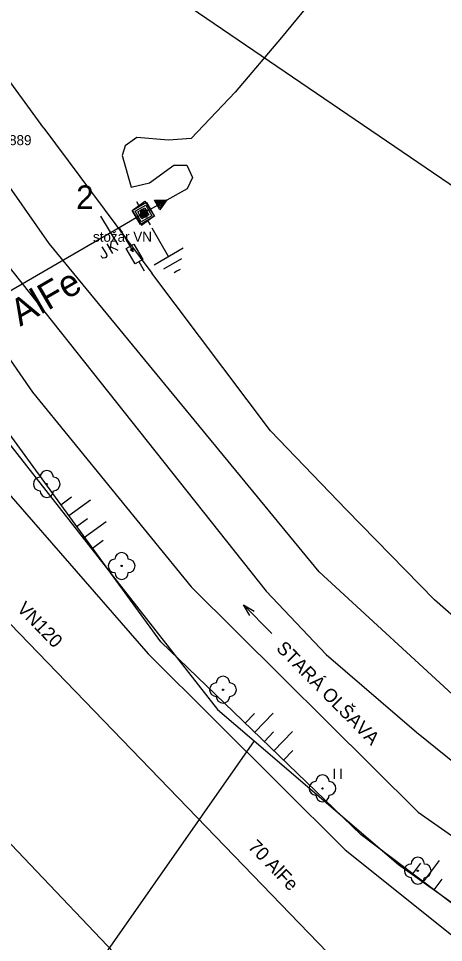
# Model space of a CAD drawing. Extents: x -540150 to -533593, y -1185082 to -1180066.
# Drawn here: x -536543.7 to -536511.9, y -1184689.8 to -1184620.7 of the extents above; entities that cross this region are included whole.
import ezdxf

# ---------------------------------------------------------------- set-up
doc = ezdxf.new("R2010")
doc.units = 0
for name, color, linetype in [('KN_HRAN_K_Ú', 7, 'Continuous'), ('KN_HRAN_PARCEL', 7, 'Continuous'), ('KN_PARC_Č', 7, 'Continuous'), ('Vrstva 1', 7, 'Continuous'), ('Vrstva 11', 7, 'Continuous'), ('Vrstva 13', 7, 'Continuous'), ('Vrstva 14', 7, 'Continuous'), ('Vrstva 15', 7, 'Continuous'), ('Vrstva 16', 7, 'Continuous'), ('Vrstva 18', 7, 'Continuous'), ('Vrstva 19', 7, 'Continuous'), ('Vrstva 2', 7, 'Continuous'), ('Vrstva 22', 7, 'Continuous'), ('Vrstva 23', 7, 'Continuous'), ('Vrstva 25', 7, 'Continuous'), ('Vrstva 3', 7, 'Continuous'), ('Vrstva 36', 7, 'Continuous'), ('Vrstva 4', 7, 'Continuous'), ('Vrstva 41', 7, 'Continuous'), ('Vrstva 45', 7, 'Continuous'), ('Vrstva 5', 7, 'Continuous'), ('Vrstva 52', 7, 'Continuous'), ('Vrstva 53', 7, 'Continuous')]:
    doc.layers.add(name, color=color, linetype=linetype)

# ---------------------------------------------------------------- blocks, each defined once
blk = doc.blocks.new('VN840')
at = {"layer": 'Vrstva 15'}
for points in [[(-0.009, 1.414), (-0.009, -1.086)], [(-1.092, -0.594), (-1.092, -1.243)], [(-0.678, -0.594), (-0.678, -1.421)], [(-0.678, -1.106), (-0.265, -0.594)], [(-1.505, -1.243), (-1.505, -1.145)], [(-1.476, -1.352), (-1.505, -1.243)], [(-1.328, -1.421), (-1.476, -1.352)], [(-1.131, -1.352), (-1.269, -1.421)], [(-1.092, -1.243), (-1.131, -1.352)], [(-0.541, -0.938), (-0.196, -1.421)], [(-1.269, -1.421), (-1.328, -1.421)]]:
    blk.add_lwpolyline(points, dxfattribs=at)
blk = doc.blocks.new('VN890')
at = {"layer": 'Vrstva 4'}
for points in [[(-0.409, 0.411), (0.411, 0.001)], [(-0.409, -0.409), (-0.409, 0.411)], [(0.411, 0.001), (-0.409, -0.409)], [(-0.345, 0.31), (0.265, -0.003), (-0.345, -0.296), (-0.345, 0.31)], [(-0.264, 0.204), (0.104, 0.001), (-0.264, -0.183), (-0.264, 0.204)], [(-0.193, 0.094), (-0.045, 0.004), (-0.193, -0.08), (-0.193, 0.094)], [(-0.158, -0.009), (-0.158, 0.03), (-0.129, 0.007), (-0.158, -0.009)]]:
    blk.add_lwpolyline(points, dxfattribs=at)
blk = doc.blocks.new('VN820')
at = {"layer": 'Vrstva 13'}
for points in [[(0.003, 0.002), (0.003, -2.105)], [(-0.322, -1.632), (0.338, -1.632)], [(-0.322, -2.951), (-0.322, -1.632)], [(0.003, -2.105), (-0.115, -1.859)], [(0.003, -2.105), (0.121, -1.859)], [(0.338, -1.632), (0.338, -2.951)], [(0.338, -2.951), (-0.322, -2.951)], [(0.003, -2.951), (0.003, -3.748)]]:
    blk.add_lwpolyline(points, dxfattribs=at)
blk = doc.blocks.new('VN810')
at = {"layer": 'Vrstva 14'}
for points in [[(0.004, -1.247), (0.004, -3.747)], [(1.254, -3.747), (-1.246, -3.747)], [(0.772, -4.367), (-0.803, -4.367)], [(0.004, -4.997), (-0.252, -4.997)], [(0.27, -4.997), (0.004, -4.997)]]:
    blk.add_lwpolyline(points, dxfattribs=at)
blk = doc.blocks.new('VN470')
at = {"layer": 'Vrstva 2'}
for points in [[(0, 1.22), (0, 1.97)], [(-1.23, 1.22), (1.23, 1.22)], [(-1.23, -1.23), (-1.23, 1.22)], [(-0.92, 0.9), (0.92, 0.9)], [(-0.92, -0.95), (-0.92, 0.9)], [(-0.61, 0.61), (0.61, 0.61)], [(-0.61, -0.62), (-0.61, 0.61)], [(-0.31, -0.27), (-0.31, 0.34)], [(-0.31, 0.34), (0.31, 0.34)], [(0.31, 0.34), (0.31, -0.27)], [(0.61, 0.61), (0.61, -0.62)], [(0.92, 0.9), (0.92, -0.95)], [(1.23, 1.22), (1.23, -1.23)], [(1.23, -1.23), (-1.23, -1.23)], [(0.92, -0.95), (-0.92, -0.95)], [(0.61, -0.62), (-0.61, -0.62)], [(0.31, -0.27), (-0.31, -0.27)], [(0, -1.23), (0, -1.98)]]:
    blk.add_lwpolyline(points, dxfattribs=at)

msp = doc.modelspace()

# ---------------------------------------------------------------- linework, layer by layer
at = {"layer": 'KN_HRAN_K_Ú'}
for p, q in [((-536549.022, -1184633.481), (-536525.182, -1184663.511)), ((-536525.182, -1184663.511), (-536520.722, -1184668.251)), ((-536520.722, -1184668.251), (-536513.962, -1184674.041)), ((-536513.962, -1184674.041), (-536502.022, -1184683.721))]:
    msp.add_line(p, q, dxfattribs=at)
at = {"layer": 'KN_HRAN_PARCEL'}
for p, q in [((-536508.942, -1184634.851), (-536541.992, -1184612.311)), ((-536541.382, -1184637.551), (-536556.712, -1184615.661)), ((-536541.782, -1184628.941), (-536545.632, -1184623.661)), ((-536541.782, -1184628.941), (-536533.722, -1184639.761)), ((-536521.222, -1184662.061), (-536541.382, -1184637.551)), ((-536524.872, -1184651.531), (-536533.722, -1184639.761)), ((-536546.302, -1184650.051), (-536528.832, -1184672.341)), ((-536519.202, -1184657.431), (-536524.872, -1184651.531)), ((-536512.622, -1184664.171), (-536519.202, -1184657.431)), ((-536504.892, -1184677.151), (-536521.222, -1184662.061)), ((-536500.752, -1184674.621), (-536512.622, -1184664.171)), ((-536528.832, -1184672.341), (-536526.092, -1184674.691)), ((-536526.092, -1184674.691), (-536606.349, -1184789.437)), ((-536526.092, -1184674.691), (-536515.312, -1184683.921)), ((-536515.312, -1184683.921), (-536502.722, -1184692.941))]:
    msp.add_line(p, q, dxfattribs=at)
at = {"layer": 'Vrstva 1'}
for points in [[(-536419.572, -1184742.132), (-536464.17, -1184728.997), (-536513.62, -1184714.645), (-536565.782, -1184659.791), (-536595.667, -1184629.521)], [(-536559.644, -1184650.101), (-536505.298, -1184706.357), (-536462.573, -1184718.443)]]:
    msp.add_lwpolyline(points, dxfattribs=at)
at = {"layer": 'Vrstva 11'}
for p, q in [((-536535.204, -1184635.079), (-536534.242, -1184634.39)), ((-536534.242, -1184634.39), (-536533.54, -1184635.478)), ((-536535.204, -1184635.079), (-536534.502, -1184636.167)), ((-536534.502, -1184636.167), (-536533.54, -1184635.478))]:
    msp.add_line(p, q, dxfattribs=at)
at = {"layer": 'Vrstva 14'}
for p, q in [((-536561.912, -1184620.921), (-536542.642, -1184648.641)), ((-536542.642, -1184648.641), (-536530.792, -1184663.191)), ((-536533.062, -1184667.301), (-536545.382, -1184650.381)), ((-536530.792, -1184663.191), (-536513.842, -1184680.021)), ((-536518.102, -1184681.701), (-536533.062, -1184667.301)), ((-536513.842, -1184680.021), (-536504.932, -1184686.301)), ((-536507.312, -1184689.871), (-536518.102, -1184681.701))]:
    msp.add_line(p, q, dxfattribs=at)
at = {"layer": 'Vrstva 15'}
for p, q in [((-536540.521, -1184657.056), (-536539.713, -1184656.468)), ((-536539.933, -1184657.865), (-536538.316, -1184656.687)), ((-536539.344, -1184658.673), (-536538.536, -1184658.084)), ((-536538.755, -1184659.481), (-536537.139, -1184658.304)), ((-536538.167, -1184660.29), (-536537.358, -1184659.701)), ((-536526.767, -1184673.361), (-536526.073, -1184672.641)), ((-536526.046, -1184674.055), (-536524.659, -1184672.614)), ((-536525.326, -1184674.748), (-536524.633, -1184674.028)), ((-536524.606, -1184675.441), (-536523.219, -1184674.001)), ((-536523.885, -1184676.135), (-536523.192, -1184675.415)), ((-536514.243, -1184684.623), (-536513.64, -1184683.825)), ((-536513.446, -1184685.226), (-536512.239, -1184683.632)), ((-536512.649, -1184685.83), (-536512.045, -1184685.033))]:
    msp.add_line(p, q, dxfattribs=at)
at = {"layer": 'Vrstva 22'}
for centre in [(-536541.572, -1184655.511), (-536535.982, -1184661.631), (-536528.412, -1184670.871), (-536520.982, -1184678.241), (-536513.872, -1184684.391)]:
    msp.add_circle(centre, 0.05, dxfattribs=at)
for centre, start, end in [((-536542.072, -1184655.511), 90, 270), ((-536541.572, -1184655.011), 0, 180), ((-536541.072, -1184655.511), 270, 90), ((-536541.572, -1184656.011), 180, 0), ((-536536.482, -1184661.631), 90, 270), ((-536535.982, -1184661.131), 0, 180), ((-536535.482, -1184661.631), 270, 90), ((-536535.982, -1184662.131), 180, 0), ((-536528.412, -1184670.371), 0, 180), ((-536528.912, -1184670.871), 90, 270), ((-536527.912, -1184670.871), 270, 90), ((-536528.412, -1184671.371), 180, 0), ((-536521.482, -1184678.241), 90, 270), ((-536520.982, -1184677.741), 0, 180), ((-536520.482, -1184678.241), 270, 90), ((-536520.982, -1184678.741), 180, 0), ((-536513.872, -1184683.891), 0, 180), ((-536514.372, -1184684.391), 90, 270), ((-536513.372, -1184684.391), 270, 90), ((-536513.872, -1184684.891), 180, 0)]:
    msp.add_arc(centre, 0.5, start, end, dxfattribs=at)
at = {"layer": 'Vrstva 23'}
for p, q in [((-536548.322, -1184651.761), (-536533.992, -1184668.201)), ((-536533.992, -1184668.201), (-536519.302, -1184682.831)), ((-536519.302, -1184682.831), (-536508.402, -1184691.551))]:
    msp.add_line(p, q, dxfattribs=at)
at = {"layer": 'Vrstva 25'}
for points in [[(-536534.575, -1184635.555), (-536534.075, -1184635.555), (-536534.075, -1184635.055), (-536534.575, -1184635.055)], [(-536534.525, -1184635.505), (-536534.125, -1184635.505), (-536534.125, -1184635.105), (-536534.525, -1184635.105)], [(-536534.475, -1184635.455), (-536534.175, -1184635.455), (-536534.175, -1184635.155), (-536534.475, -1184635.155)], [(-536534.425, -1184635.405), (-536534.225, -1184635.405), (-536534.225, -1184635.205), (-536534.425, -1184635.205)], [(-536534.375, -1184635.355), (-536534.275, -1184635.355), (-536534.275, -1184635.255), (-536534.375, -1184635.255)]]:
    msp.add_lwpolyline(points, close=True, dxfattribs=at)
at = {"layer": 'Vrstva 36'}
for p, q in [((-536520.099, -1184677.534), (-536520.099, -1184676.784)), ((-536519.599, -1184677.534), (-536519.599, -1184676.784))]:
    msp.add_line(p, q, dxfattribs=at)
at = {"layer": 'Vrstva 45'}
msp.add_line((-536524.761, -1184666.67), (-536526.87, -1184664.537), dxfattribs=at)
msp.add_lwpolyline([(-536526.418, -1184665.322), (-536526.87, -1184664.537), (-536526.091, -1184664.998)], dxfattribs=at)
at = {"layer": 'Vrstva 5'}
msp.add_lwpolyline([(-536492.146, -1184579.463), (-536496.011, -1184584.884), (-536499.773, -1184590.853), (-536504.869, -1184597.882), (-536509.168, -1184604.091), (-536513.668, -1184609.542), (-536524.044, -1184622.162), (-536527.494, -1184626.25), (-536530.8, -1184629.71), (-536532.474, -1184629.836), (-536534.854, -1184629.637), (-536535.722, -1184630.263), (-536535.945, -1184630.963), (-536535.276, -1184633.327), (-536533.894, -1184633.024), (-536532.073, -1184631.685), (-536531.106, -1184631.7), (-536530.678, -1184632.611), (-536531.077, -1184633.461), (-536534.357, -1184635.292)], dxfattribs=at)
at = {"layer": 'Vrstva 52'}
msp.add_lwpolyline([(-536551.927, -1184645.478), (-536536.168, -1184636.345), (-536534.357, -1184635.292)], dxfattribs=at)

# ---------------------------------------------------------------- block references
at = {"layer": 'Vrstva 13', "xscale": 0.49999999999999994, "yscale": 0.5000000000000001, "rotation": 30.104105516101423}
msp.add_blockref('VN470', (-536534.358, -1184635.292), dxfattribs=at)
at = {"layer": 'Vrstva 15', "rotation": 30.103616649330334}
msp.add_blockref('VN810', (-536534.357, -1184635.291), dxfattribs=at)
at = {"layer": 'Vrstva 16', "rotation": 29.970630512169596}
msp.add_blockref('VN820', (-536536.168, -1184636.344), dxfattribs=at)
at = {"layer": 'Vrstva 18', "rotation": 31.088291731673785}
msp.add_blockref('VN840', (-536536.819, -1184636.717), dxfattribs=at)
at = {"layer": 'Vrstva 19', "rotation": 28.35887503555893}
msp.add_blockref('VN890', (-536532.962, -1184634.478), dxfattribs=at)

# ---------------------------------------------------------------- texts
at = {"layer": 'KN_PARC_Č'}
msp.add_text('2889', height=0.75, dxfattribs=at).set_placement((-536544.942, -1184630.201))
at = {"layer": 'Vrstva 14'}
msp.add_text('2', height=1.75, dxfattribs=at).set_placement((-536539.376, -1184634.96))
at = {"layer": 'Vrstva 2'}
msp.add_text('70 AlFe', height=1, rotation=314.011, dxfattribs=at).set_placement((-536526.603, -1184682.663))
at = {"layer": 'Vrstva 3'}
msp.add_text('VN120', height=1, rotation=314.011, dxfattribs=at).set_placement((-536543.857, -1184664.886))
at = {"layer": 'Vrstva 41'}
msp.add_text('stožár VN', height=0.75, dxfattribs=at).set_placement((-536538.12, -1184637.417))
at = {"layer": 'Vrstva 45'}
msp.add_text('STARÁ OLŠAVA', height=1, rotation=314.67294, dxfattribs=at).set_placement((-536524.501, -1184667.847))
at = {"layer": 'Vrstva 53'}
msp.add_text('50 AlFe', height=2, rotation=30.094, dxfattribs=at).set_placement((-536546.772, -1184645.637))

doc.saveas('drawing.dxf')
